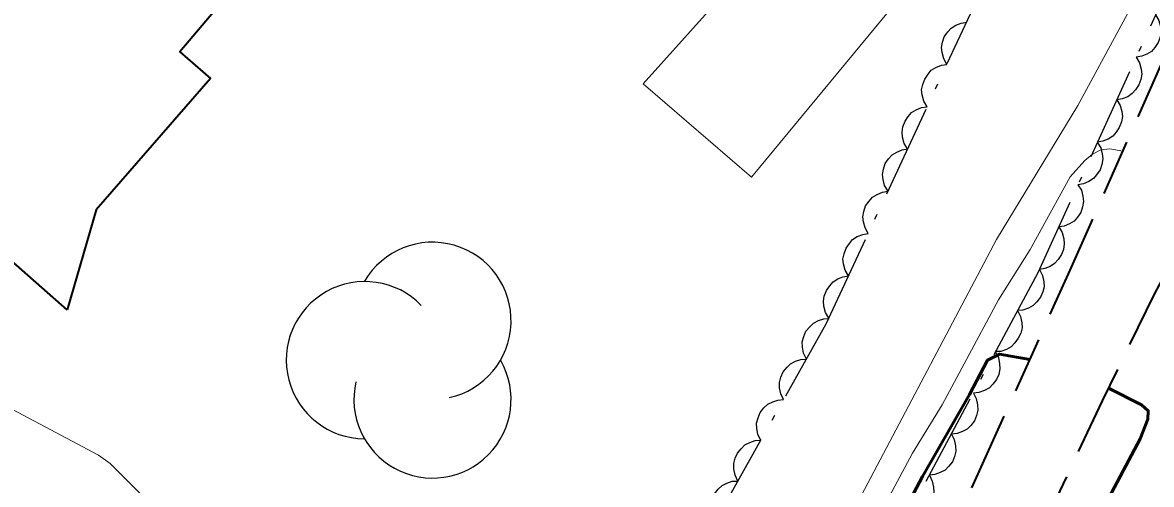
# Model space of a CAD drawing. Extents: x 356765 to 358572, y 5103174 to 5104650.
# Drawn here: x 357663.4 to 357699.71, y 5103558.99 to 5103573.84 of the extents above; entities that cross this region are included whole.
import ezdxf

# ---------------------------------------------------------------- set-up
doc = ezdxf.new("R2010")
doc.units = 0
doc.header["$LTSCALE"] = 0.6
doc.linetypes.add('DOT_DASHED', pattern=[7.7, 5, -1.2, 0.3, -1.2])
doc.linetypes.add('MEDIUM_DASHED', pattern=[4.5, 3, -1.5])
for name, color, linetype, lineweight in [('1', 7, 'Continuous', 53), ('19', 7, 'Continuous', 13), ('2', 7, 'Continuous', 13), ('21', 7, 'Continuous', 53), ('31', 7, 'Continuous', 70), ('44', 7, 'Continuous', 25)]:
    doc.layers.add(name, color=color, linetype=linetype, lineweight=lineweight)

msp = doc.modelspace()

# ---------------------------------------------------------------- linework, layer by layer
at = {"layer": '1'}
for points in [[(357695.8, 5103563.01), (357694.83, 5103563.18), (357694.44, 5103562.99), (357693.86, 5103561.88), (357692.35, 5103559.25), (357687.03, 5103549.19), (357686.52, 5103548.42), (357685.65, 5103547.34), (357685.07, 5103546.79), (357684.76, 5103546.58), (357684.05, 5103546.32), (357683.2, 5103546.19), (357682.3, 5103546.15), (357677.48, 5103545.51), (357672, 5103545.38), (357671.33, 5103545.3), (357669.41, 5103544.91), (357668.1, 5103544.58), (357666.16, 5103543.87), (357665.47, 5103543.68), (357664.73, 5103543.54), (357661.81, 5103543.21)], [(357700.66, 5103548), (357697.86, 5103549.49), (357697.59, 5103549.69), (357697.36, 5103549.93), (357697.2, 5103550.24), (357697.05, 5103550.58), (357696.97, 5103550.93), (357696.91, 5103551.63), (357697.1, 5103552.74), (357697.17, 5103553.92), (357697.27, 5103554.7), (357697.71, 5103556.54), (357697.93, 5103557.67), (357698.06, 5103558.03), (357699.35, 5103560.46), (357699.6, 5103561.09), (357699.61, 5103561.36), (357699.39, 5103561.55), (357698.33, 5103562.09)]]:
    msp.add_lwpolyline(points, dxfattribs=at)
at = {"layer": '19'}
msp.add_lwpolyline([(357706.78, 5103589.58), (357706.36, 5103589.77), (357705.64, 5103589.88), (357704.95, 5103589.88), (357703.85, 5103589.32), (357702.94, 5103588.57), (357700.27, 5103585.39), (357694.54, 5103578.18), (357686.85, 5103568.87), (357683.36, 5103571.88), (357687.55, 5103576.54), (357692.2, 5103582.02), (357694.91, 5103584.9), (357696.04, 5103586.22), (357696.45, 5103586.77), (357696.58, 5103587.18), (357696.6, 5103587.56), (357696.57, 5103587.86), (357696.46, 5103588.02), (357696.07, 5103588.53), (357695.26, 5103589.18), (357693.02, 5103591.3), (357690.18, 5103594.34)], dxfattribs=at)
at = {"layer": '2'}
for points in [[(357698.94, 5103574.13), (357697.34, 5103571.18), (357694.73, 5103566.87), (357689.47, 5103556.92)], [(357698.79, 5103569.71), (357698.38, 5103569.78), (357698.09, 5103569.75), (357697.82, 5103569.61), (357697.57, 5103569.41), (357697.1, 5103568.88), (357695.81, 5103566.55), (357694.79, 5103564.93), (357692.98, 5103561.55), (357692.03, 5103560), (357686.67, 5103549.98)], [(357667.27, 5103558.61), (357666.22, 5103559.66), (357665.84, 5103559.93), (357661.53, 5103562.22)]]:
    msp.add_lwpolyline(points, dxfattribs=at)
at = {"layer": '21', "linetype": 'MEDIUM_DASHED', "lineweight": 35}
for points in [[(357662.81, 5103502.25), (357664.29, 5103503.67), (357665.22, 5103504.81), (357666.23, 5103506.1), (357667.33, 5103507.73), (357668.68, 5103509.8), (357670.36, 5103512.66), (357671.92, 5103515.48), (357673.81, 5103518.7), (357675.81, 5103522.46), (357676.94, 5103525.49), (357678.4, 5103528.2), (357680.95, 5103533.01), (357684.35, 5103539.37), (357685.94, 5103542.38), (357686.52, 5103543.73), (357688.49, 5103547.59), (357691.63, 5103554), (357694.24, 5103559.54), (357697.1, 5103565.88), (357700.48, 5103573.51), (357706.53, 5103587.93), (357706.78, 5103589.58), (357707.92, 5103596.9)], [(357705.04, 5103574.9), (357703.69, 5103572.38), (357701.47, 5103568.26), (357699.8, 5103565.11), (357698.13, 5103561.68), (357696.16, 5103557.51), (357694.48, 5103553.59), (357692.61, 5103549.49), (357690.71, 5103545.4), (357688.55, 5103540.94), (357686.41, 5103536.93), (357684.69, 5103533.82), (357679.51, 5103523.48), (357676.37, 5103517.28), (357674.01, 5103512.67), (357672.14, 5103509.32), (357671.45, 5103508.06), (357669.3, 5103504.19), (357667.65, 5103502.28), (357665.98, 5103500.68), (357663.63, 5103498.77), (357661.36, 5103497.5)]]:
    msp.add_lwpolyline(points, dxfattribs=at)
at = {"layer": '31', "lineweight": 35}
msp.add_lwpolyline([(357664.83, 5103564.61), (357658.95, 5103569.78), (357674.1, 5103587.26), (357677.9, 5103584.05), (357668.46, 5103572.9), (357669.44, 5103572.05), (357665.77, 5103567.82), (357664.83, 5103564.61)], close=True, dxfattribs=at)
at = {"layer": '44', "linetype": 'DOT_DASHED'}
for points in [[(357704.76, 5103584.87), (357696.06, 5103565.8), (357686.48, 5103547.94), (357678.99, 5103533.66), (357674.78, 5103526.75), (357672.97, 5103524.24), (357665.91, 5103519.29), (357662.79, 5103516.42)], [(357661.32, 5103547.9), (357663.48, 5103548.25), (357671.32, 5103548.94), (357673.31, 5103548.99), (357675.6, 5103548.88), (357680.07, 5103550.61), (357681.5, 5103551.76), (357683.09, 5103553.2), (357683.42, 5103553.79), (357689.25, 5103564.15), (357694.96, 5103576.43)]]:
    msp.add_lwpolyline(points, dxfattribs=at)
at = {"layer": '44'}
for points in [[(357699.84, 5103574.09), (357699.95, 5103573.91), (357700, 5103573.72), (357700.02, 5103573.55), (357699.99, 5103573.38), (357699.93, 5103573.2), (357699.82, 5103573.04), (357699.72, 5103572.92), (357699.57, 5103572.83), (357699.4, 5103572.76), (357699.22, 5103572.73)], [(357693.13, 5103572.5), (357693.03, 5103572.68), (357692.98, 5103572.88), (357692.96, 5103573.04), (357692.99, 5103573.21), (357693.05, 5103573.39), (357693.16, 5103573.55), (357693.27, 5103573.67), (357693.42, 5103573.76), (357693.59, 5103573.83), (357693.77, 5103573.86)], [(357692.5, 5103571.14), (357692.39, 5103571.32), (357692.34, 5103571.52), (357692.32, 5103571.68), (357692.36, 5103571.85), (357692.42, 5103572.03), (357692.53, 5103572.19), (357692.63, 5103572.31), (357692.78, 5103572.4), (357692.96, 5103572.47), (357693.13, 5103572.5)], [(357699.22, 5103572.73), (357699.33, 5103572.55), (357699.38, 5103572.35), (357699.4, 5103572.19), (357699.37, 5103572.01), (357699.31, 5103571.84), (357699.2, 5103571.68), (357699.09, 5103571.56), (357698.95, 5103571.46), (357698.77, 5103571.39), (357698.6, 5103571.36)], [(357698.6, 5103571.36), (357698.71, 5103571.18), (357698.76, 5103570.99), (357698.78, 5103570.82), (357698.75, 5103570.65), (357698.68, 5103570.47), (357698.58, 5103570.32), (357698.47, 5103570.19), (357698.32, 5103570.1), (357698.15, 5103570.03), (357697.97, 5103570)], [(357691.87, 5103569.78), (357691.76, 5103569.96), (357691.71, 5103570.16), (357691.69, 5103570.32), (357691.72, 5103570.49), (357691.79, 5103570.67), (357691.89, 5103570.82), (357692, 5103570.95), (357692.15, 5103571.04), (357692.32, 5103571.11), (357692.5, 5103571.14)], [(357697.97, 5103570), (357698.08, 5103569.82), (357698.13, 5103569.62), (357698.15, 5103569.46), (357698.12, 5103569.28), (357698.06, 5103569.11), (357697.95, 5103568.95), (357697.85, 5103568.83), (357697.7, 5103568.73), (357697.53, 5103568.66), (357697.35, 5103568.63)], [(357691.24, 5103568.42), (357691.13, 5103568.6), (357691.08, 5103568.8), (357691.06, 5103568.96), (357691.09, 5103569.13), (357691.15, 5103569.31), (357691.26, 5103569.46), (357691.37, 5103569.59), (357691.52, 5103569.68), (357691.69, 5103569.75), (357691.87, 5103569.78)], [(357697.35, 5103568.63), (357697.46, 5103568.45), (357697.51, 5103568.26), (357697.53, 5103568.09), (357697.5, 5103567.92), (357697.44, 5103567.74), (357697.33, 5103567.59), (357697.23, 5103567.46), (357697.08, 5103567.37), (357696.91, 5103567.3), (357696.73, 5103567.27)], [(357690.6, 5103567.06), (357690.5, 5103567.24), (357690.45, 5103567.44), (357690.43, 5103567.6), (357690.46, 5103567.77), (357690.52, 5103567.95), (357690.63, 5103568.1), (357690.74, 5103568.23), (357690.89, 5103568.32), (357691.06, 5103568.39), (357691.24, 5103568.42)], [(357689.97, 5103565.7), (357689.86, 5103565.88), (357689.81, 5103566.08), (357689.79, 5103566.24), (357689.83, 5103566.41), (357689.89, 5103566.59), (357690, 5103566.74), (357690.1, 5103566.87), (357690.25, 5103566.96), (357690.43, 5103567.03), (357690.6, 5103567.06)], [(357696.73, 5103567.27), (357696.84, 5103567.09), (357696.89, 5103566.89), (357696.91, 5103566.73), (357696.88, 5103566.55), (357696.82, 5103566.38), (357696.71, 5103566.22), (357696.6, 5103566.1), (357696.46, 5103566), (357696.28, 5103565.93), (357696.11, 5103565.9)], [(357696.11, 5103565.9), (357696.21, 5103565.71), (357696.25, 5103565.51), (357696.26, 5103565.35), (357696.22, 5103565.18), (357696.14, 5103565.01), (357696.03, 5103564.86), (357695.91, 5103564.74), (357695.76, 5103564.66), (357695.58, 5103564.6), (357695.4, 5103564.58)], [(357689.34, 5103564.34), (357689.23, 5103564.52), (357689.18, 5103564.72), (357689.16, 5103564.88), (357689.19, 5103565.05), (357689.26, 5103565.23), (357689.37, 5103565.38), (357689.47, 5103565.51), (357689.62, 5103565.6), (357689.79, 5103565.67), (357689.97, 5103565.7)], [(357695.4, 5103564.58), (357695.5, 5103564.39), (357695.54, 5103564.19), (357695.55, 5103564.03), (357695.51, 5103563.86), (357695.43, 5103563.69), (357695.32, 5103563.54), (357695.2, 5103563.42), (357695.05, 5103563.33), (357694.87, 5103563.27), (357694.69, 5103563.26)], [(357688.62, 5103563.02), (357688.52, 5103563.21), (357688.49, 5103563.41), (357688.48, 5103563.58), (357688.53, 5103563.75), (357688.6, 5103563.92), (357688.72, 5103564.06), (357688.84, 5103564.18), (357689, 5103564.26), (357689.17, 5103564.32), (357689.35, 5103564.33)], [(357687.88, 5103561.72), (357687.79, 5103561.9), (357687.75, 5103562.1), (357687.75, 5103562.27), (357687.79, 5103562.44), (357687.87, 5103562.61), (357687.99, 5103562.76), (357688.1, 5103562.87), (357688.26, 5103562.95), (357688.44, 5103563.01), (357688.62, 5103563.02)], [(357694.69, 5103563.26), (357694.79, 5103563.07), (357694.83, 5103562.87), (357694.84, 5103562.71), (357694.8, 5103562.53), (357694.73, 5103562.36), (357694.61, 5103562.21), (357694.5, 5103562.1), (357694.34, 5103562.01), (357694.16, 5103561.95), (357693.99, 5103561.93)], [(357693.99, 5103561.93), (357694.08, 5103561.75), (357694.12, 5103561.55), (357694.13, 5103561.38), (357694.09, 5103561.21), (357694.02, 5103561.04), (357693.9, 5103560.89), (357693.79, 5103560.77), (357693.63, 5103560.69), (357693.46, 5103560.63), (357693.28, 5103560.61)], [(357687.15, 5103560.41), (357687.05, 5103560.6), (357687.02, 5103560.8), (357687.01, 5103560.96), (357687.06, 5103561.13), (357687.13, 5103561.3), (357687.25, 5103561.45), (357687.37, 5103561.57), (357687.53, 5103561.65), (357687.7, 5103561.7), (357687.88, 5103561.72)], [(357693.28, 5103560.61), (357693.37, 5103560.43), (357693.41, 5103560.23), (357693.42, 5103560.06), (357693.38, 5103559.89), (357693.31, 5103559.72), (357693.19, 5103559.57), (357693.08, 5103559.45), (357692.92, 5103559.37), (357692.75, 5103559.31), (357692.57, 5103559.29)], [(357686.41, 5103559.1), (357686.32, 5103559.29), (357686.28, 5103559.49), (357686.28, 5103559.66), (357686.32, 5103559.83), (357686.4, 5103559.99), (357686.52, 5103560.14), (357686.63, 5103560.26), (357686.79, 5103560.34), (357686.97, 5103560.4), (357687.15, 5103560.41)], [(357685.67, 5103557.8), (357685.58, 5103557.98), (357685.55, 5103558.18), (357685.54, 5103558.35), (357685.59, 5103558.52), (357685.66, 5103558.69), (357685.78, 5103558.84), (357685.9, 5103558.95), (357686.05, 5103559.03), (357686.23, 5103559.09), (357686.41, 5103559.1)], [(357692.57, 5103559.29), (357692.66, 5103559.1), (357692.7, 5103558.9), (357692.71, 5103558.74), (357692.67, 5103558.57), (357692.6, 5103558.4), (357692.48, 5103558.25), (357692.37, 5103558.13), (357692.21, 5103558.05), (357692.04, 5103557.99), (357691.86, 5103557.97)]]:
    msp.add_lwpolyline(points, dxfattribs=at)
for centre, start, end in [((357676.5861, 5103564.2517), 282.26917, 149.72626), ((357674.4115, 5103562.9874), 44.11537, 269.80396), ((357676.5861, 5103561.7231), 166.93686, 29.62122)]:
    msp.add_arc(centre, 2.5286, start, end, dxfattribs=at)

doc.saveas('drawing.dxf')
